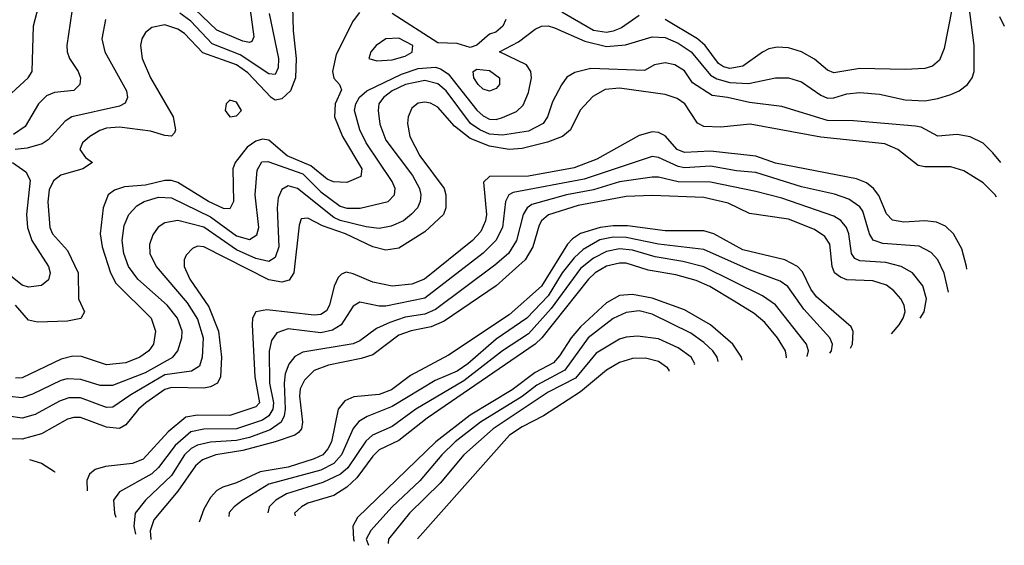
# Model space of a CAD drawing. Header units: inches. Extents: x 990535 to 1117859, y 769386 to 892122.
# Tile 421 of 656: x 1111083 to 1114115, y 786451 to 788069. Entities that reach past the tile are written whole.
import ezdxf

# ---------------------------------------------------------------- set-up
doc = ezdxf.new("R2010")
doc.units = ezdxf.units.IN
doc.header["$MEASUREMENT"] = 0
doc.layers.add('B1718', color=7, linetype='Continuous')

msp = doc.modelspace()

# ---------------------------------------------------------------- linework, layer by layer
at = {"layer": 'B1718', "color": 5}
for points, elevation in [([(1111057.1, 787842.9), (1111109.3, 787890), (1111120.9, 787910), (1111125.1, 788050), (1111150.9, 788149.1), (1111157.1, 788190), (1111147.2, 788330), (1111136.2, 788376.2), (1111104.6, 788444.6), (1111029.4, 788550)], 2920), ([(1111050, 786909.9), (1111090, 786905.8), (1111122.8, 786917.2), (1111210, 786959.6), (1111230, 786964.8), (1111270, 786962.6), (1111330, 786943.9), (1111370, 786944.5), (1111470, 786983.5), (1111554.6, 787030), (1111569.3, 787050), (1111581.9, 787090), (1111582.9, 787110), (1111568.6, 787150), (1111537.2, 787190), (1111446.9, 787270), (1111417.9, 787310), (1111403, 787350), (1111398.8, 787390), (1111404.7, 787435.3), (1111418.8, 787470), (1111443.7, 787496.3), (1111466.5, 787510), (1111510, 787522.8), (1111550, 787521.3), (1111670, 787462.5), (1111750, 787403.7), (1111790, 787392.3), (1111813, 787407), (1111819.1, 787430), (1111807.8, 787530), (1111813.9, 787606.1), (1111828.4, 787631.6), (1111846.9, 787633.1), (1111954.4, 787594.4), (1112010, 787539.7), (1112070, 787495.7), (1112090, 787489.5), (1112131.4, 787488.6), (1112217.5, 787510), (1112237.3, 787530), (1112239.4, 787550), (1112230, 787571.5), (1112149.4, 787690), (1112130.1, 787730), (1112114.3, 787790), (1112117.4, 787810), (1112129.2, 787830.8), (1112152.1, 787850), (1112258.8, 787901.2), (1112310, 787919.3), (1112362.8, 787922.8), (1112378.6, 787918.6), (1112402.2, 787902.2), (1112490, 787790.7), (1112510, 787773), (1112530, 787763.2), (1112550, 787762.5), (1112570, 787768.1), (1112612.9, 787787.1), (1112633.6, 787806.4), (1112650, 787845.4), (1112658.8, 787890), (1112656.9, 787910), (1112643.3, 787930), (1112560.4, 787970), (1112619, 788001), (1112670, 788039.8), (1112690, 788049.9), (1112710, 788050.4), (1112730, 788044.6), (1112823, 788003), (1112890, 787986.9), (1112948.3, 787991.7), (1113030, 788016.8), (1113070, 788015), (1113110, 787997), (1113150.3, 787970.3), (1113210, 787898.4), (1113230, 787886.9), (1113270, 787876.5), (1113327.3, 787872.7), (1113410, 787890.7), (1113450, 787890.8), (1113490, 787878.1), (1113550, 787836.7), (1113570, 787828), (1113590, 787828.3), (1113630, 787841), (1113670, 787845), (1113730, 787839.7), (1113810, 787823.1), (1113870, 787819.8), (1113910, 787826.3), (1113950, 787839), (1113976, 787850), (1114001.5, 787870), (1114016.2, 787890), (1114022.5, 787910), (1114021.6, 787990), (1114001.4, 788150)], 3040), ([(1111786.3, 788146.3), (1111803.3, 788016.7), (1111797.3, 788002.7), (1111790, 787998.9), (1111770, 788003.2), (1111690, 788037.1), (1111622.1, 788102.1)], 2940), ([(1111249, 788130), (1111227.5, 787990), (1111228.6, 787970), (1111235.8, 787950), (1111262.9, 787910), (1111270.1, 787890.1), (1111268.5, 787870), (1111249.1, 787850.9), (1111190, 787845.1), (1111164.9, 787835.1), (1111140.9, 787810), (1111099.9, 787740.1), (1111063.8, 787716.2)], 2940), ([(1111922.9, 788110), (1111924.9, 788035.1), (1111934.3, 787950), (1111932.6, 787890), (1111916.7, 787850), (1111890, 787825.7), (1111870, 787821.7), (1111857.1, 787830), (1111785.5, 787905.5), (1111750.1, 787930.1), (1111647.2, 787967.2), (1111590, 788026.4), (1111570, 788040.3), (1111530, 788053.1), (1111490, 788044.9), (1111470.2, 788030), (1111458.8, 788010), (1111455, 787990), (1111459.6, 787950), (1111485.7, 787890), (1111554.9, 787770), (1111563, 787730), (1111559.2, 787720.8), (1111550, 787710.8), (1111530, 787712.7), (1111485.8, 787725.8), (1111390, 787738.4), (1111350, 787735.6), (1111330, 787728.6), (1111298.7, 787710), (1111276.3, 787690), (1111268, 787670), (1111285.3, 787645.3), (1111307, 787630), (1111277.3, 787610), (1111209.2, 787590.8), (1111186.9, 787573.1), (1111174, 787546), (1111169.1, 787509.1), (1111175.2, 787430), (1111184.2, 787410), (1111230, 787358.5), (1111262.8, 787290), (1111264, 787210), (1111282.6, 787170), (1111271.1, 787148.9), (1111230, 787141.1), (1111137.7, 787137.7), (1111110, 787143.8), (1111069.9, 787190)], 2980), ([(1112128.8, 788091.2), (1112110, 788065.6), (1112057.7, 787962.3), (1112045.7, 787910), (1112049.7, 787889.7), (1112067.3, 787870), (1112073.5, 787853.5), (1112054.6, 787810), (1112052.6, 787770), (1112076.6, 787710), (1112136.1, 787610), (1112133.5, 787586.5), (1112090, 787568.3), (1112049.5, 787570.5), (1112030, 787578.3), (1111979.4, 787619.4), (1111906.7, 787650), (1111850, 787698.9), (1111830, 787701.9), (1111810, 787695.8), (1111782.9, 787677.1), (1111746.1, 787630), (1111739.6, 787610), (1111741.3, 787510), (1111730, 787487.3), (1111710, 787488), (1111663.7, 787510), (1111570, 787568), (1111550, 787573.9), (1111530, 787574.1), (1111470, 787559.6), (1111405.3, 787554.7), (1111375.1, 787544.9), (1111355.2, 787530), (1111340.3, 787490), (1111330.7, 787410), (1111336.6, 787370), (1111362, 787290), (1111378.7, 787258.7), (1111487.8, 787150), (1111501.2, 787110), (1111494.9, 787070), (1111480.4, 787050), (1111452.4, 787030), (1111410, 787013), (1111350, 787006.9), (1111272.8, 787032.8), (1111246.2, 787033.8), (1111210, 787024.3), (1111090, 786966.8), (1111070, 786965.6)], 3020), ([(1111851.2, 788088.8), (1111879.3, 787950), (1111878.9, 787921.1), (1111870, 787900.9), (1111850, 787903.1), (1111761.5, 787961.5), (1111675.2, 787995.2), (1111610, 788065.3), (1111576.3, 788090)], 2960), ([(1112580.3, 788070), (1112571, 788049), (1112548.7, 788031.3), (1112530, 788025.3), (1112490, 787991.1), (1112470, 787983.9), (1112430, 787995.8), (1112370, 787998.6), (1112230, 788088.1)], 3020), ([(1112990, 788081.8), (1112935.5, 788044.5), (1112910, 788033.6), (1112890, 788030), (1112850, 788035.7), (1112752.1, 788092.1)], 3020), ([(1113954.3, 788105.7), (1113930, 787980.5), (1113914.8, 787945.2), (1113893.3, 787926.7), (1113870, 787919.3), (1113810, 787915.7), (1113670, 787919.4), (1113590, 787905.6), (1113570, 787913.8), (1113530, 787947.9), (1113490, 787970.4), (1113450, 787982.8), (1113415.7, 787984.3), (1113390, 787979.2), (1113370, 787969.4), (1113310, 787926.8), (1113270, 787919.5), (1113250, 787924.1), (1113235, 787935), (1113193.9, 787990), (1113170.3, 788010), (1113070, 788069.7)], 3020), ([(1111346.6, 788070), (1111336.2, 788010), (1111344.8, 787970), (1111411.7, 787850), (1111414.5, 787830), (1111407.3, 787812.7), (1111390, 787803.5), (1111243.2, 787770), (1111222.9, 787757.1), (1111170, 787699.9), (1111152.4, 787687.6), (1111106.3, 787673.7), (1111069.2, 787670)], 2960), ([(1114099.7, 788079.7), (1114114.8, 788049.1)], 3060), ([(1114103.6, 787630), (1114079.9, 787659.9), (1114049.5, 787689.5), (1114010, 787709.2), (1113970, 787715.7), (1113910, 787711), (1113858.5, 787738.5), (1113841.5, 787741.5), (1113650, 787757.9), (1113570, 787759), (1113430, 787801.7), (1113330, 787814.1), (1113262.7, 787830), (1113215.7, 787835.7), (1113154.7, 787874.7), (1113130, 787911.5), (1113100.5, 787930), (1113070, 787937), (1113037.1, 787930), (1113007.2, 787912.8), (1112841.1, 787918.9), (1112792.7, 787907.3), (1112767.9, 787892.1), (1112750.8, 787869.2), (1112724, 787816), (1112708.3, 787770), (1112695, 787750), (1112650, 787726.4), (1112570, 787713.4), (1112530, 787717.4), (1112500.1, 787730), (1112470.9, 787750), (1112395.8, 787850), (1112370, 787872.1), (1112330, 787882.4), (1112271.3, 787870), (1112229.7, 787850), (1112202.6, 787830), (1112188.9, 787810), (1112186.9, 787790), (1112192.1, 787747.9), (1112210, 787698.1), (1112292.8, 787590), (1112313.5, 787550), (1112318.1, 787530), (1112316.2, 787510), (1112307.4, 787490), (1112289.8, 787470.2), (1112264.4, 787450), (1112226.4, 787433.6), (1112190, 787426.2), (1112150, 787431.6), (1112070, 787450.9), (1112050, 787460.2), (1111937.9, 787550), (1111910, 787557.4), (1111890, 787546.5), (1111878.8, 787521.2), (1111875.4, 787490), (1111880.7, 787370), (1111870, 787336.8), (1111850, 787325.4), (1111810, 787334), (1111750, 787360.9), (1111650, 787431), (1111570, 787450.9), (1111530, 787443.6), (1111509.7, 787430.3), (1111492.8, 787407.2), (1111482.6, 787377.4), (1111483.4, 787350), (1111503.3, 787310), (1111598, 787198), (1111630, 787147.1), (1111647.6, 787090), (1111645.2, 787030), (1111637, 787003), (1111612.3, 786987.7), (1111530, 786975.9), (1111425.1, 786914.9), (1111370, 786876), (1111350, 786875.2), (1111270, 786905.2), (1111234.5, 786905.5), (1111205, 786895), (1111130, 786854.3), (1111090, 786842.9), (1111048.8, 786848.8)], 3060), ([(1114090.4, 787523.4), (1114087.1, 787530), (1114050, 787567.3), (1113990, 787604.3), (1113950, 787615.9), (1113870, 787616.2), (1113850, 787620.5), (1113786.6, 787670), (1113746.9, 787686.9), (1113550, 787707.2), (1113332.1, 787747.9), (1113241.9, 787738.1), (1113190, 787741), (1113170, 787750.3), (1113131.3, 787810), (1113107.2, 787827.2), (1113070, 787838.6), (1112930, 787858.8), (1112885.8, 787854.2), (1112847.4, 787832.6), (1112809.1, 787790.9), (1112778.8, 787730), (1112754.5, 787710), (1112708.1, 787691.9), (1112630, 787673.3), (1112590, 787669.3), (1112530, 787680), (1112470, 787703.8), (1112421.5, 787741.5), (1112370, 787799.7), (1112347.8, 787812.2), (1112330, 787815.9), (1112310, 787812.8), (1112290, 787796.8), (1112279, 787770), (1112277.1, 787750), (1112283.8, 787710), (1112315.2, 787650), (1112389.7, 787550), (1112394.9, 787530), (1112394.6, 787490), (1112387.8, 787470), (1112330, 787416.2), (1112250, 787365.8), (1112210, 787359.8), (1112170, 787370.2), (1112086, 787410), (1112015, 787435), (1111970, 787458.1), (1111950, 787456.2), (1111943.3, 787436.7), (1111926.7, 787290), (1111912.4, 787267.6), (1111890, 787261.7), (1111850, 787268.2), (1111650, 787369.9), (1111630, 787371.9), (1111615, 787365), (1111595.6, 787344.4), (1111589.1, 787330), (1111588.9, 787310), (1111606.3, 787270), (1111664.9, 787184.9), (1111694.6, 787110), (1111703.9, 787030), (1111701.4, 786970), (1111692.1, 786950), (1111670, 786938.7), (1111650, 786934.6), (1111550, 786937.3), (1111530, 786930.9), (1111470.8, 786890), (1111448.6, 786870), (1111410, 786821.9), (1111390, 786811), (1111350, 786814.9), (1111270, 786844.2), (1111250, 786844.9), (1111230, 786839.4), (1111150, 786794.7), (1111090, 786777.8), (1111020.4, 786780.4)], 3080), ([(1113999.1, 787301.6), (1113998.6, 787310), (1113984.4, 787364.4), (1113958.1, 787410), (1113933.6, 787433.6), (1113906.1, 787446.1), (1113869.9, 787449.9), (1113805.8, 787445.8), (1113770, 787452.5), (1113751.7, 787471.7), (1113728.4, 787528.4), (1113712.3, 787550), (1113690, 787566.9), (1113659.3, 787579.3), (1113410, 787627.4), (1113350, 787648.7), (1113210, 787664.8), (1113130, 787660.5), (1113107.5, 787670), (1113070, 787711.4), (1113050, 787722.5), (1113030, 787724.2), (1112990, 787712.9), (1112859.7, 787640.3), (1112790, 787613.1), (1112650, 787587.6), (1112530, 787586.7), (1112510.9, 787569.1), (1112519.9, 787470), (1112517.7, 787450), (1112502.8, 787417.2), (1112476.9, 787390), (1112329, 787271), (1112290, 787255.4), (1112230, 787249.4), (1112170, 787261.6), (1112110, 787287.4), (1112088.4, 787291.6), (1112074, 787286), (1112064, 787276), (1112051.2, 787248.8), (1112037.3, 787190), (1112027.3, 787172.7), (1112010, 787161.9), (1111990, 787159.3), (1111844.1, 787175.9), (1111810.1, 787169.9), (1111799.4, 787150), (1111798.7, 787130), (1111806.5, 786970), (1111820.8, 786890), (1111810, 786877.8), (1111730, 786850.4), (1111630, 786852.1), (1111594.5, 786845.5), (1111539.9, 786800.1), (1111463.2, 786716.8), (1111430, 786702.5), (1111346.7, 786693.3), (1111315.1, 786684.9), (1111298, 786670), (1111289.8, 786650.2), (1111290.7, 786618.6)], 3120), ([(1111060.3, 787630), (1111101.4, 787601.4), (1111115.4, 787575.4), (1111103.3, 787470), (1111107.1, 787430), (1111119.9, 787390), (1111171.7, 787310), (1111177, 787290), (1111171.5, 787268.5), (1111149.5, 787250.5), (1111110, 787245.4), (1111090, 787252.1), (1111050, 787283.7)], 2960), ([(1113943, 787230), (1113929.4, 787289.4), (1113909.6, 787329.6), (1113890, 787352.1), (1113852.2, 787372.2), (1113740.8, 787380.8), (1113710.6, 787390.6), (1113699.4, 787410), (1113679.5, 787479.5), (1113670, 787493.2), (1113636.5, 787516.5), (1113591.9, 787531.9), (1113490, 787555.2), (1113350, 787598.8), (1113290, 787603.9), (1113210, 787618), (1113130, 787613.3), (1113110, 787617), (1113050, 787645.6), (1113030, 787647.9), (1112821.1, 787578.9), (1112602.8, 787537.2), (1112588.6, 787530), (1112578.7, 787510), (1112569.8, 787430), (1112549.4, 787390), (1112510, 787350.9), (1112330, 787211.7), (1112210, 787186.9), (1112190, 787187.1), (1112130, 787200.2), (1112110, 787187.5), (1112072.8, 787130), (1112046.3, 787113.7), (1112010, 787105.4), (1111910, 787117.8), (1111875.1, 787104.9), (1111858.4, 787081.6), (1111851.2, 787048.8), (1111852.3, 786950), (1111864.3, 786890), (1111862.6, 786870), (1111850.5, 786849.5), (1111830, 786836.6), (1111750, 786810.2), (1111650, 786808.9), (1111610, 786800.7), (1111561.2, 786758.8), (1111510, 786690.6), (1111490, 786670.9), (1111390, 786616), (1111371.6, 786590), (1111374.3, 786550), (1111378.9, 786537.6)], 3140), ([(1113855.6, 787150.4), (1113868, 787170), (1113875.4, 787210), (1113864, 787250), (1113831.7, 787290), (1113797.4, 787310), (1113750, 787321.7), (1113670, 787326.9), (1113654.4, 787334.4), (1113644.6, 787350), (1113636.1, 787410), (1113629.1, 787429.1), (1113610.9, 787450.9), (1113590, 787464.4), (1113430, 787519.9), (1113350, 787540.3), (1113210, 787568.9), (1113110, 787570.2), (1113050, 787584.4), (1113030, 787584.9), (1112930, 787570.6), (1112850, 787546), (1112766.8, 787530), (1112660.1, 787499.9), (1112645, 787490), (1112632.8, 787470), (1112612.9, 787390), (1112588.2, 787350), (1112546.3, 787313.7), (1112363, 787177), (1112330, 787162.6), (1112270, 787153.8), (1112223, 787137), (1112181.4, 787118.6), (1112130, 787080.3), (1112110, 787071.3), (1111954.4, 787045.6), (1111930, 787032.8), (1111911.2, 787008.8), (1111900.7, 786979.3), (1111897.5, 786950), (1111900.4, 786870), (1111897.7, 786850), (1111887.8, 786830), (1111853.6, 786806.4), (1111790, 786783.4), (1111750, 786774), (1111670, 786768.9), (1111630, 786759.1), (1111610.7, 786749.3), (1111589.8, 786730), (1111550, 786666), (1111469.7, 786590), (1111438.5, 786550), (1111434.7, 786510), (1111439.7, 786485.7)], 3160), ([(1113767.7, 787102.7), (1113791.3, 787130), (1113803.8, 787150), (1113809.6, 787170), (1113806.5, 787190), (1113796.2, 787210), (1113774.5, 787234.5), (1113751.6, 787251.6), (1113710, 787265.6), (1113630, 787268.8), (1113610, 787276.4), (1113591.7, 787290), (1113584.3, 787310), (1113578, 787378), (1113561.8, 787401.8), (1113530, 787423.2), (1113450, 787455.2), (1113330, 787473.1), (1113264.2, 787504.2), (1113190, 787521.9), (1113030, 787527.9), (1112950, 787525), (1112802.5, 787497.5), (1112711.7, 787468.3), (1112690, 787450), (1112682.8, 787437.2), (1112662.5, 787370), (1112639.3, 787330), (1112550, 787249.9), (1112390, 787140.8), (1112350, 787123.9), (1112288.5, 787111.5), (1112250, 787097.8), (1112170, 787037.9), (1112134.1, 787025.9), (1112034.1, 787005.9), (1111990, 786989.2), (1111960.2, 786959.8), (1111946.7, 786933.3), (1111944.3, 786910), (1111953.3, 786830), (1111950.4, 786810), (1111941.6, 786798.4), (1111930, 786790), (1111869.9, 786769.9), (1111770, 786743), (1111686.5, 786730), (1111645.7, 786714.3), (1111624.5, 786695.5), (1111570, 786617.5), (1111495.5, 786530), (1111484.4, 786495.6), (1111486.4, 786470), (1111487, 786468.9)], 3180), ([(1112910, 787435), (1112870, 787429.8), (1112810, 787411.4), (1112785, 787395), (1112770, 787378.7), (1112690, 787248.5), (1112590, 787160.7), (1112403.1, 787036.9), (1112286.2, 786973.8), (1112227.3, 786930), (1112190, 786915.9), (1112111.6, 786908.4), (1112084.5, 786895.5), (1112063.7, 786870), (1112042.7, 786770), (1112032.1, 786747.9), (1112016.4, 786730), (1111990, 786717.1), (1111910, 786692), (1111823, 786677), (1111750, 786643.6), (1111708.3, 786630), (1111690, 786619.4), (1111670, 786598.8), (1111650, 786562.3), (1111635.7, 786522.1)], 3220), ([(1113641.3, 787058.2), (1113647.2, 787070), (1113649.3, 787109.3), (1113643.4, 787123.4), (1113536.5, 787216.5), (1113519.4, 787239.4), (1113493, 787293), (1113477.7, 787310), (1113438.7, 787330), (1113310, 787360.8), (1113220.2, 787410), (1113190, 787419.8), (1113070, 787419.7), (1112954.3, 787434.3), (1112910, 787435)], 3220), ([(1112910, 787400), (1112868.9, 787391.1), (1112818.3, 787361.7), (1112790, 787336.4), (1112753.7, 787290), (1112710, 787219), (1112644.5, 787150), (1112550, 787085.8), (1112462.8, 787010), (1112430, 786987.6), (1112361.7, 786958.3), (1112230, 786878.3), (1112152.3, 786847.7), (1112127.4, 786832.6), (1112109.6, 786810.4), (1112073.6, 786730), (1112050, 786702.5), (1112010, 786682.4), (1111850, 786639.7), (1111770.1, 786590), (1111742.9, 786570), (1111727.8, 786552.2), (1111726.8, 786540)], 3240), ([(1113577.8, 787042.4), (1113582.9, 787050), (1113586, 787070), (1113577.7, 787090), (1113497.8, 787177.8), (1113448.2, 787248.2), (1113424.1, 787264.1), (1113330, 787299.7), (1113190, 787362.2), (1113050, 787378.3), (1112950, 787399), (1112910, 787400)], 3240), ([(1112930, 787363.6), (1112890, 787356.1), (1112850, 787335.2), (1112810, 787303.6), (1112719.5, 787180.5), (1112650, 787102.3), (1112570, 787049.5), (1112450, 786957.2), (1112302.2, 786870), (1112230, 786817), (1112169.2, 786790), (1112148.2, 786771.8), (1112093.1, 786690), (1112070.2, 786669.8), (1112016, 786644), (1111903.9, 786610), (1111871.6, 786590), (1111851.4, 786570), (1111846.9, 786551.4)], 3260), ([(1113508.2, 787032), (1113512.1, 787050), (1113505.5, 787070), (1113410, 787191.7), (1113370, 787219.2), (1113190, 787308.7), (1113125.2, 787325.2), (1113039.3, 787339.3), (1112970, 787360), (1112930, 787363.6)], 3260), ([(1112930, 787320.1), (1112890, 787310.9), (1112855, 787290), (1112833.9, 787270), (1112690.5, 787089.5), (1112669.9, 787070.1), (1112337.6, 786842.4), (1112250, 786773.8), (1112190, 786744.8), (1112170, 786725.3), (1112121.2, 786658.8), (1112089.7, 786630.3), (1112050, 786604.9), (1111970, 786580.4), (1111950.1, 786570), (1111929.5, 786550.5), (1111930.6, 786542)], 3280), ([(1113443.2, 787028.4), (1113443.8, 787030), (1113441, 787050), (1113416.4, 787090), (1113377.1, 787137.1), (1113344.7, 787164.7), (1113283.2, 787203.2), (1113207.7, 787247.7), (1113166, 787266), (1113103.5, 787283.5), (1113018.3, 787298.3), (1112950, 787319.3), (1112930, 787320.1)], 3280), ([(1112970, 787223.1), (1112930, 787220.4), (1112890, 787197.4), (1112810, 787123.5), (1112780.7, 787090), (1112745.4, 787034.6), (1112726.7, 787013.3), (1112670, 786983.4), (1112598.9, 786930), (1112470, 786851.6), (1112364.7, 786770), (1112123.5, 786536.5), (1112108.4, 786510), (1112110.6, 786470), (1112113, 786464.3)], 3320), ([(1113307.4, 787020.9), (1113305.3, 787030), (1113279.1, 787070), (1113209.9, 787130), (1113130, 787176), (1113030, 787212.4), (1112970, 787223.1)], 3320), ([(1112990, 787173.5), (1112950, 787167.4), (1112910, 787149.3), (1112833.1, 787090), (1112761.6, 786990), (1112675.7, 786944.3), (1112630, 786909.6), (1112501.9, 786830), (1112424, 786770), (1112382.6, 786730), (1112315.2, 786650), (1112229.7, 786570), (1112163.6, 786496.4), (1112150.1, 786470), (1112156.8, 786451.1)], 3340), ([(1113233.9, 787016.9), (1113230.3, 787030), (1113217.1, 787050), (1113190, 787075.8), (1113150, 787103.9), (1113030, 787163), (1112990, 787173.5)], 3340), ([(1112985.3, 787094.7), (1112950, 787092), (1112930, 787085.5), (1112857.7, 787042.3), (1112793.9, 786966.1), (1112710, 786922.1), (1112541.3, 786810), (1112450.9, 786730), (1112377.6, 786642.4), (1112283.4, 786550), (1112219, 786470), (1112217.2, 786456.4)], 3360), ([(1113161, 787007.3), (1113161.5, 787010), (1113150.4, 787030), (1113110, 787059.2), (1113050, 787086.4), (1112985.3, 787094.7)], 3360), ([(1113010, 787027), (1112970, 787026.5), (1112930, 787014), (1112889.6, 786990.4), (1112810, 786923.3), (1112696.1, 786850), (1112630, 786815.9), (1112591, 786790), (1112308, 786471.5)], 3380), ([(1113083, 786987.6), (1113083.2, 786990), (1113077.8, 786997.8), (1113050, 787017.2), (1113010, 787027)], 3380), ([(1111112.6, 786715.8), (1111150, 786703.5), (1111190, 786677.9), (1111191.1, 786676.3)], 3080)]:
    msp.add_lwpolyline(points, dxfattribs=dict(at, elevation=elevation))
for points, elevation in [([(1112250, 788012.9), (1112210, 788010.9), (1112180.1, 787990), (1112164.1, 787970), (1112158.2, 787950), (1112182.8, 787942.8), (1112230, 787946.1), (1112270, 787957.4), (1112290.9, 787969.1), (1112293.3, 787990)], 3040), ([(1112530, 787848.9), (1112510, 787855.8), (1112494.9, 787870), (1112480.8, 787890), (1112478.9, 787910), (1112490, 787916.9), (1112530, 787912.6), (1112560.5, 787890), (1112559.8, 787870), (1112550, 787857.8)], 3020), ([(1111730, 787821.2), (1111718.2, 787810), (1111715.8, 787790), (1111730, 787770.2), (1111750, 787773.5), (1111765.8, 787790), (1111750, 787815.5)], 3020)]:
    msp.add_lwpolyline(points, close=True, dxfattribs=dict(at, elevation=elevation))

doc.saveas('drawing.dxf')
